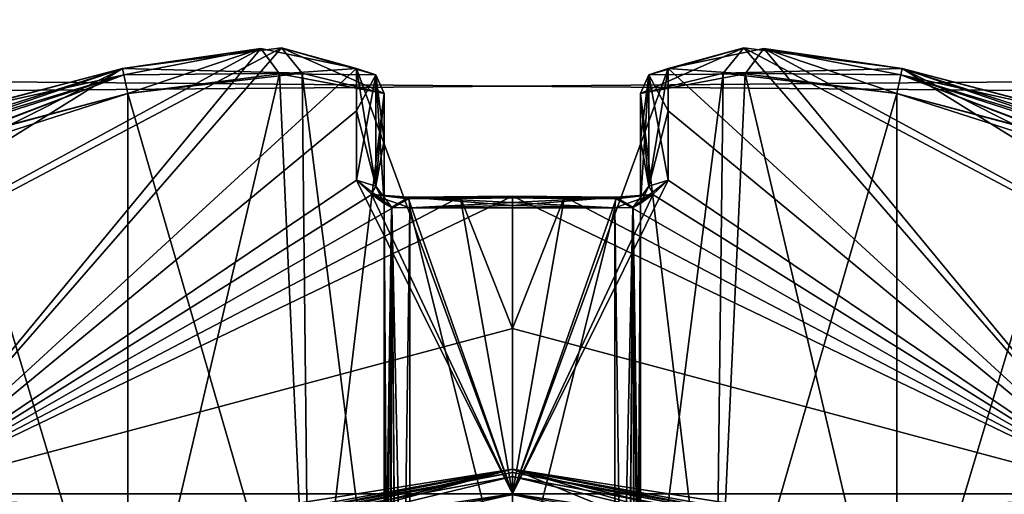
# Model space of a CAD drawing. Extents: x -250 to 250, y -426 to 356.
# Tile 271 of 656: x -1.92 to 1.92, y -237.6 to -235.75. Entities that reach past the tile are written whole.
import ezdxf

# ---------------------------------------------------------------- set-up
doc = ezdxf.new("R2010")
doc.units = 0
doc.header["$LTSCALE"] = 41.718519
for name, color, linetype in [('1628', 7, 'CONTINUOUS'), ('1629', 7, 'CONTINUOUS'), ('1646', 7, 'CONTINUOUS'), ('1647', 7, 'CONTINUOUS'), ('2007', 7, 'CONTINUOUS'), ('2008', 7, 'CONTINUOUS'), ('2010', 7, 'CONTINUOUS'), ('2011', 7, 'CONTINUOUS'), ('2501', 7, 'CONTINUOUS'), ('2502', 7, 'CONTINUOUS'), ('414', 7, 'CONTINUOUS'), ('419', 7, 'CONTINUOUS'), ('422', 7, 'CONTINUOUS'), ('423', 7, 'CONTINUOUS'), ('424', 7, 'CONTINUOUS'), ('426', 7, 'CONTINUOUS'), ('427', 7, 'CONTINUOUS'), ('428', 7, 'CONTINUOUS'), ('429', 7, 'CONTINUOUS'), ('430', 7, 'CONTINUOUS'), ('431', 7, 'CONTINUOUS'), ('432', 7, 'CONTINUOUS'), ('433', 7, 'CONTINUOUS'), ('434', 7, 'CONTINUOUS'), ('435', 7, 'CONTINUOUS'), ('436', 7, 'CONTINUOUS'), ('437', 7, 'CONTINUOUS'), ('438', 7, 'CONTINUOUS'), ('439', 7, 'CONTINUOUS'), ('440', 7, 'CONTINUOUS'), ('441', 7, 'CONTINUOUS'), ('442', 7, 'CONTINUOUS'), ('444', 7, 'CONTINUOUS'), ('446', 7, 'CONTINUOUS'), ('448', 7, 'CONTINUOUS'), ('454', 7, 'CONTINUOUS'), ('455', 7, 'CONTINUOUS'), ('458', 7, 'CONTINUOUS'), ('459', 7, 'CONTINUOUS'), ('460', 7, 'CONTINUOUS'), ('461', 7, 'CONTINUOUS'), ('462', 7, 'CONTINUOUS'), ('463', 7, 'CONTINUOUS'), ('464', 7, 'CONTINUOUS'), ('468', 7, 'CONTINUOUS'), ('469', 7, 'CONTINUOUS'), ('470', 7, 'CONTINUOUS'), ('471', 7, 'CONTINUOUS'), ('472', 7, 'CONTINUOUS'), ('473', 7, 'CONTINUOUS'), ('474', 7, 'CONTINUOUS'), ('475', 7, 'CONTINUOUS'), ('476', 7, 'CONTINUOUS'), ('480', 7, 'CONTINUOUS'), ('481', 7, 'CONTINUOUS'), ('7', 7, 'CONTINUOUS')]:
    doc.layers.add(name, color=color, linetype=linetype)

msp = doc.modelspace()

# ---------------------------------------------------------------- linework, layer by layer
at = {"layer": '1628', "color": 7, "linetype": 'CONTINUOUS'}
for points in [[(0, -237.5, -16.65), (5.4024, -239.048, -16.65), (0, -237.5, -25.05), (0, -237.5, -16.65)], [(0, -237.5, -25.05), (5.4024, -239.048, -16.65), (3.5128, -238.1405, -26.42), (0, -237.5, -25.05)], [(4.7103, -238.666, -68.55), (0, -237.5, -68.55), (4.6714, -238.6463, -53.7965), (4.7103, -238.666, -68.55)], [(4.6714, -238.6463, -53.7965), (0, -237.5, -68.55), (3.0491, -237.9807, -55.7609), (4.6714, -238.6463, -53.7965)], [(3.0491, -237.9807, -55.7609), (0, -237.5, -68.55), (0, -237.5, -56.75), (3.0491, -237.9807, -55.7609)]]:
    msp.add_3dface(points, dxfattribs=at)
at = {"layer": '1629', "color": 7, "linetype": 'CONTINUOUS'}
for points in [[(0, -237.5, -16.65), (-4.6741, -238.6477, -28.0093), (-5.0819, -238.8637, -16.65), (0, -237.5, -16.65)], [(-4.6741, -238.6477, -28.0093), (0, -237.5, -16.65), (-3.0666, -237.9863, -26.0519), (-4.6741, -238.6477, -28.0093)], [(0, -237.5, -56.75), (-4.2883, -238.4617, -68.55), (-3.5197, -238.143, -55.3732), (0, -237.5, -56.75)], [(0, -237.5, -56.75), (0, -237.5, -68.55), (-4.2883, -238.4617, -68.55), (0, -237.5, -56.75)], [(0, -237.5, -16.65), (0, -237.5, -25.05), (-3.0666, -237.9863, -26.0519), (0, -237.5, -16.65)]]:
    msp.add_3dface(points, dxfattribs=at)
at = {"layer": '1646', "color": 7, "linetype": 'CONTINUOUS'}
for points in [[(5.4024, -239.048, -16.65), (0, -237.5, -16.65), (6.5612, -240.1958, -15.9429), (5.4024, -239.048, -16.65)], [(0, -237.5, -16.65), (0, -237.7929, -15.9429), (6.5612, -240.1958, -15.9429), (0, -237.5, -16.65)]]:
    msp.add_3dface(points, dxfattribs=at)
at = {"layer": '1647', "color": 7, "linetype": 'CONTINUOUS'}
msp.add_3dface([(0, -237.5, -16.65), (-5.0819, -238.8637, -16.65), (0, -237.7929, -15.9429), (0, -237.5, -16.65)], dxfattribs=at)
at = {"layer": '2007', "color": 7, "linetype": 'CONTINUOUS'}
for points in [[(-3.0666, -237.9863, -26.0519), (0, -237.5, -25.05), (-3.5855, -238.1989, -26.5944), (-3.0666, -237.9863, -26.0519)], [(0, -237.5, -25.05), (0, -237.5137, -25.1005), (-3.5855, -238.1989, -26.5944), (0, -237.5, -25.05)], [(0, -237.5137, -25.1005), (-2.9776, -238.0819, -26.1333), (-3.5855, -238.1989, -26.5944), (0, -237.5137, -25.1005)], [(-2.9776, -238.0819, -26.1333), (0, -237.5137, -25.1005), (0, -237.5293, -25.1207), (-2.9776, -238.0819, -26.1333)], [(0, -237.6, -25.15), (-2.9776, -238.0819, -26.1333), (0, -237.5293, -25.1207), (0, -237.6, -25.15)]]:
    msp.add_3dface(points, dxfattribs=at)
at = {"layer": '2008', "color": 7, "linetype": 'CONTINUOUS'}
for points in [[(0, -237.5, -25.05), (3.5128, -238.1405, -26.42), (0, -237.5137, -25.1005), (0, -237.5, -25.05)], [(0, -237.5137, -25.1005), (3.5848, -238.1986, -26.5936), (0, -237.5293, -25.1207), (0, -237.5137, -25.1005)], [(0, -237.5137, -25.1005), (3.5128, -238.1405, -26.42), (3.5848, -238.1986, -26.5936), (0, -237.5137, -25.1005)], [(3.5848, -238.1986, -26.5936), (0, -237.6, -25.15), (0, -237.5293, -25.1207), (3.5848, -238.1986, -26.5936)]]:
    msp.add_3dface(points, dxfattribs=at)
at = {"layer": '2010', "color": 7, "linetype": 'CONTINUOUS'}
for points in [[(0, -237.5, -56.75), (0, -237.5137, -56.6995), (3.5855, -238.1989, -55.2056), (0, -237.5, -56.75)], [(3.0491, -237.9807, -55.7609), (0, -237.5, -56.75), (3.5855, -238.1989, -55.2056), (3.0491, -237.9807, -55.7609)], [(2.9607, -238.0764, -55.6791), (0, -237.5137, -56.6995), (0, -237.5293, -56.6793), (2.9607, -238.0764, -55.6791)], [(0, -237.5137, -56.6995), (2.9607, -238.0764, -55.6791), (3.5855, -238.1989, -55.2056), (0, -237.5137, -56.6995)], [(0, -237.6, -56.65), (2.9607, -238.0764, -55.6791), (0, -237.5293, -56.6793), (0, -237.6, -56.65)]]:
    msp.add_3dface(points, dxfattribs=at)
at = {"layer": '2011', "color": 7, "linetype": 'CONTINUOUS'}
for points in [[(0, -237.5, -56.75), (-3.5197, -238.143, -55.3732), (0, -237.5137, -56.6995), (0, -237.5, -56.75)], [(0, -237.5137, -56.6995), (-3.5848, -238.1986, -55.2064), (0, -237.5293, -56.6793), (0, -237.5137, -56.6995)], [(0, -237.5137, -56.6995), (-3.5197, -238.143, -55.3732), (-3.5848, -238.1986, -55.2064), (0, -237.5137, -56.6995)], [(-3.5848, -238.1986, -55.2064), (0, -237.6, -56.65), (0, -237.5293, -56.6793), (-3.5848, -238.1986, -55.2064)]]:
    msp.add_3dface(points, dxfattribs=at)
at = {"layer": '2501', "color": 7, "linetype": 'CONTINUOUS'}
for points in [[(0, -237.5, -68.55), (4.7103, -238.666, -68.55), (0, -237.5293, -68.6207), (0, -237.5, -68.55)], [(4.7103, -238.666, -68.55), (0, -237.6, -68.65), (0, -237.5293, -68.6207), (4.7103, -238.666, -68.55)]]:
    msp.add_3dface(points, dxfattribs=at)
at = {"layer": '2502', "color": 7, "linetype": 'CONTINUOUS'}
for points in [[(0, -237.5, -68.55), (-4.2464, -238.5533, -68.65), (-4.2883, -238.4617, -68.55), (0, -237.5, -68.55)], [(-4.2464, -238.5533, -68.65), (0, -237.5, -68.55), (0, -237.5293, -68.6207), (-4.2464, -238.5533, -68.65)], [(0, -237.6, -68.65), (-4.2464, -238.5533, -68.65), (0, -237.5293, -68.6207), (0, -237.6, -68.65)]]:
    msp.add_3dface(points, dxfattribs=at)
at = {"layer": '414', "color": 7, "linetype": 'CONTINUOUS'}
for points in [[(-1.521, -235.9375, -49.2584), (-0.9008, -235.8568, -49.5015), (-4.1858, -237.5962, -51.0667), (-1.521, -235.9375, -49.2584)], [(-4.1858, -237.5962, -51.0667), (-0.9008, -235.8568, -49.5015), (-2.4167, -237.5962, -52.8358), (-4.1858, -237.5962, -51.0667)], [(-2.4167, -237.5962, -44.4642), (-0.9812, -235.8597, -47.8649), (-4.1858, -237.5962, -46.2333), (-2.4167, -237.5962, -44.4642)], [(-0.9812, -235.8597, -47.8649), (-1.521, -235.9375, -48.0416), (-4.1858, -237.5962, -46.2333), (-0.9812, -235.8597, -47.8649)], [(-0.9008, -235.8568, -49.5015), (-0.6084, -235.9375, -50.171), (-2.4167, -237.5962, -52.8358), (-0.9008, -235.8568, -49.5015)], [(-0.6084, -235.9375, -47.129), (-0.9812, -235.8597, -47.8649), (-2.4167, -237.5962, -44.4642), (-0.6084, -235.9375, -47.129)], [(-2.8767, -236.373, -49.2584), (-1.521, -235.9375, -49.2584), (-4.8333, -237.5962, -48.65), (-2.8767, -236.373, -49.2584)], [(-4.8333, -237.5962, -48.65), (-1.521, -235.9375, -49.2584), (-4.1858, -237.5962, -51.0667), (-4.8333, -237.5962, -48.65)], [(-1.521, -235.9375, -48.0416), (-2.1559, -236.1047, -48.0418), (-4.1858, -237.5962, -46.2333), (-1.521, -235.9375, -48.0416)], [(-2.1511, -236.1032, -49.2583), (-1.521, -235.9375, -49.2584), (-2.8767, -236.373, -49.2584), (-2.1511, -236.1032, -49.2583)], [(0, -237.5962, -43.8167), (-0.6084, -235.9375, -47.129), (-2.4167, -237.5962, -44.4642), (0, -237.5962, -43.8167)], [(-0.6084, -235.9375, -50.171), (-0.6083, -236.1032, -50.8011), (-2.4167, -237.5962, -52.8358), (-0.6084, -235.9375, -50.171)], [(-0.6084, -236.373, -45.7733), (-0.6084, -235.9375, -47.129), (0, -237.5962, -43.8167), (-0.6084, -236.373, -45.7733)], [(-0.6083, -236.1032, -46.4989), (-0.6084, -235.9375, -47.129), (-0.6084, -236.373, -45.7733), (-0.6083, -236.1032, -46.4989)], [(-0.6083, -236.1032, -50.8011), (-0.6084, -236.373, -51.5267), (-2.4167, -237.5962, -52.8358), (-0.6083, -236.1032, -50.8011)], [(-0.6084, -236.373, -51.5267), (-0.5476, -236.4288, -51.6635), (-2.4167, -237.5962, -52.8358), (-0.6084, -236.373, -51.5267)], [(-0.5497, -236.428, -45.6385), (-0.6084, -236.373, -45.7733), (0, -237.5962, -43.8167), (-0.5497, -236.428, -45.6385)], [(-0.5476, -236.4288, -51.6635), (-0.4056, -236.4455, -51.722), (-2.4167, -237.5962, -52.8358), (-0.5476, -236.4288, -51.6635)], [(-0.4056, -236.4455, -45.578), (-0.5497, -236.428, -45.6385), (0, -237.5962, -43.8167), (-0.4056, -236.4455, -45.578)], [(-2.4167, -237.5962, -52.8358), (0, -236.436, -51.7283), (0, -236.9521, -52.6481), (-2.4167, -237.5962, -52.8358)], [(-0.203, -236.4384, -51.7268), (0, -236.436, -51.7283), (-2.4167, -237.5962, -52.8358), (-0.203, -236.4384, -51.7268)], [(-0.4056, -236.4455, -51.722), (-0.203, -236.4384, -51.7268), (-2.4167, -237.5962, -52.8358), (-0.4056, -236.4455, -51.722)], [(-0.203, -236.4384, -45.5732), (-0.4056, -236.4455, -45.578), (0, -237.5962, -43.8167), (-0.203, -236.4384, -45.5732)], [(0, -236.436, -45.5717), (-0.203, -236.4384, -45.5732), (0, -236.9521, -44.6519), (0, -236.436, -45.5717)], [(0, -236.9521, -44.6519), (-0.203, -236.4384, -45.5732), (0, -237.5962, -43.8167), (0, -236.9521, -44.6519)], [(0, -237.5962, -53.4833), (-2.4167, -237.5962, -52.8358), (0, -236.9521, -52.6481), (0, -237.5962, -53.4833)]]:
    msp.add_3dface(points, dxfattribs=at)
at = {"layer": '419', "color": 7, "linetype": 'CONTINUOUS'}
for points in [[(0.9028, -235.8568, -47.8003), (0.6084, -235.9375, -47.129), (2.4167, -237.5962, -44.4642), (0.9028, -235.8568, -47.8003)], [(0.6084, -235.9375, -50.171), (0.9812, -235.8597, -49.4351), (2.4167, -237.5962, -52.8358), (0.6084, -235.9375, -50.171)], [(4.1858, -237.5962, -46.2333), (0.9028, -235.8568, -47.8003), (2.4167, -237.5962, -44.4642), (4.1858, -237.5962, -46.2333)], [(1.521, -235.9375, -48.0416), (0.9028, -235.8568, -47.8003), (4.1858, -237.5962, -46.2333), (1.521, -235.9375, -48.0416)], [(2.4167, -237.5962, -52.8358), (0.9812, -235.8597, -49.4351), (4.1858, -237.5962, -51.0667), (2.4167, -237.5962, -52.8358)], [(0.9812, -235.8597, -49.4351), (1.521, -235.9375, -49.2584), (4.1858, -237.5962, -51.0667), (0.9812, -235.8597, -49.4351)], [(0, -237.5962, -53.4833), (0.6084, -235.9375, -50.171), (2.4167, -237.5962, -52.8358), (0, -237.5962, -53.4833)], [(0.6084, -235.9375, -50.171), (0, -237.5962, -53.4833), (0.6084, -236.373, -51.5267), (0.6084, -235.9375, -50.171)], [(2.4167, -237.5962, -44.4642), (0.6084, -235.9375, -47.129), (0.6083, -236.1032, -46.4989), (2.4167, -237.5962, -44.4642)], [(0.6083, -236.1032, -50.8011), (0.6084, -235.9375, -50.171), (0.6084, -236.373, -51.5267), (0.6083, -236.1032, -50.8011)], [(4.8333, -237.5962, -48.65), (1.521, -235.9375, -48.0416), (4.1858, -237.5962, -46.2333), (4.8333, -237.5962, -48.65)], [(2.8767, -236.373, -48.0416), (1.521, -235.9375, -48.0416), (4.8333, -237.5962, -48.65), (2.8767, -236.373, -48.0416)], [(2.1511, -236.1032, -48.0417), (1.521, -235.9375, -48.0416), (2.8767, -236.373, -48.0416), (2.1511, -236.1032, -48.0417)], [(1.521, -235.9375, -49.2584), (2.1559, -236.1047, -49.2582), (4.1858, -237.5962, -51.0667), (1.521, -235.9375, -49.2584)], [(0.6084, -236.373, -45.7733), (2.4167, -237.5962, -44.4642), (0.6083, -236.1032, -46.4989), (0.6084, -236.373, -45.7733)], [(0.6084, -236.373, -51.5267), (0, -237.5962, -53.4833), (0.5497, -236.428, -51.6615), (0.6084, -236.373, -51.5267)], [(0.5476, -236.4288, -45.6365), (2.4167, -237.5962, -44.4642), (0.6084, -236.373, -45.7733), (0.5476, -236.4288, -45.6365)], [(0.5497, -236.428, -51.6615), (0, -237.5962, -53.4833), (0.4056, -236.4455, -51.722), (0.5497, -236.428, -51.6615)], [(0.4056, -236.4455, -45.578), (2.4167, -237.5962, -44.4642), (0.5476, -236.4288, -45.6365), (0.4056, -236.4455, -45.578)], [(0, -236.9521, -52.6481), (0, -236.436, -51.7283), (0.203, -236.4384, -51.7268), (0, -236.9521, -52.6481)], [(0, -236.436, -45.5717), (0, -236.9521, -44.6519), (2.4167, -237.5962, -44.4642), (0, -236.436, -45.5717)], [(0, -236.436, -45.5717), (2.4167, -237.5962, -44.4642), (0.203, -236.4384, -45.5732), (0, -236.436, -45.5717)], [(0.4056, -236.4455, -51.722), (0, -237.5962, -53.4833), (0.203, -236.4384, -51.7268), (0.4056, -236.4455, -51.722)], [(0, -237.5962, -53.4833), (0, -236.9521, -52.6481), (0.203, -236.4384, -51.7268), (0, -237.5962, -53.4833)], [(0.203, -236.4384, -45.5732), (2.4167, -237.5962, -44.4642), (0.4056, -236.4455, -45.578), (0.203, -236.4384, -45.5732)], [(0, -236.9521, -44.6519), (0, -237.5962, -43.8167), (2.4167, -237.5962, -44.4642), (0, -236.9521, -44.6519)]]:
    msp.add_3dface(points, dxfattribs=at)
at = {"layer": '422', "color": 7, "linetype": 'CONTINUOUS'}
for points in [[(0.5, -238.477, -50.15), (0.5, -236.0349, -50.15), (0.5, -236.2167, -50.8292), (0.5, -238.477, -50.15)], [(0.5, -238.477, -47.15), (0.5, -236.4644, -45.813), (0.5, -236.0349, -47.15), (0.5, -238.477, -47.15)], [(0.5, -236.0349, -47.15), (0.5, -236.4644, -45.813), (0.5, -236.2167, -46.4708), (0.5, -236.0349, -47.15)], [(0.5, -236.4644, -51.487), (0.5, -238.477, -50.15), (0.5, -236.2167, -50.8292), (0.5, -236.4644, -51.487)]]:
    msp.add_3dface(points, dxfattribs=at)
at = {"layer": '423', "color": 7, "linetype": 'CONTINUOUS'}
for points in [[(-0.5, -238.477, -47.15), (-0.5, -236.0349, -47.15), (-0.5, -236.4644, -45.813), (-0.5, -238.477, -47.15)], [(-0.5, -236.4644, -45.813), (-0.5, -236.0349, -47.15), (-0.5, -236.2167, -46.4707), (-0.5, -236.4644, -45.813)]]:
    msp.add_3dface(points, dxfattribs=at)
at = {"layer": '424', "color": 7, "linetype": 'CONTINUOUS'}
for points in [[(0.4, -236.4806, -45.7037), (-0.4, -236.4806, -45.7037), (0, -236.4712, -45.6974), (0.4, -236.4806, -45.7037)], [(-0.4, -239.7053, -47.846), (-0.4, -236.4806, -45.7037), (0.4, -239.7053, -47.846), (-0.4, -239.7053, -47.846)], [(0.4, -239.7053, -47.846), (-0.4, -236.4806, -45.7037), (0.4, -236.4806, -45.7037), (0.4, -239.7053, -47.846)]]:
    msp.add_3dface(points, dxfattribs=at)
at = {"layer": '426', "color": 7, "linetype": 'CONTINUOUS'}
for points in [[(-1.5, -236.0349, -48.15), (-1.5, -238.477, -48.15), (-2.1793, -236.2167, -48.15), (-1.5, -236.0349, -48.15)], [(-1.5, -238.477, -48.15), (-2.837, -236.4644, -48.15), (-2.1793, -236.2167, -48.15), (-1.5, -238.477, -48.15)]]:
    msp.add_3dface(points, dxfattribs=at)
at = {"layer": '427', "color": 7, "linetype": 'CONTINUOUS'}
for points in [[(-1.5, -238.477, -49.15), (-1.5, -236.0349, -49.15), (-2.837, -236.4644, -49.15), (-1.5, -238.477, -49.15)], [(-2.837, -236.4644, -49.15), (-1.5, -236.0349, -49.15), (-2.1793, -236.2167, -49.15), (-2.837, -236.4644, -49.15)]]:
    msp.add_3dface(points, dxfattribs=at)
at = {"layer": '428', "color": 7, "linetype": 'CONTINUOUS'}
for points in [[(-0.804, -239.7053, -49.05), (-2.9463, -236.4806, -49.05), (-0.804, -239.7053, -48.25), (-0.804, -239.7053, -49.05)], [(-0.804, -239.7053, -48.25), (-2.9463, -236.4806, -49.05), (-2.9463, -236.4806, -48.25), (-0.804, -239.7053, -48.25)]]:
    msp.add_3dface(points, dxfattribs=at)
at = {"layer": '429', "color": 7, "linetype": 'CONTINUOUS'}
for points in [[(-0.5, -236.0349, -50.15), (-0.5, -238.477, -50.15), (-0.5, -236.2167, -50.8292), (-0.5, -236.0349, -50.15)], [(-0.5, -238.477, -50.15), (-0.5, -236.4644, -51.487), (-0.5, -236.2167, -50.8292), (-0.5, -238.477, -50.15)]]:
    msp.add_3dface(points, dxfattribs=at)
at = {"layer": '430', "color": 7, "linetype": 'CONTINUOUS'}
for points in [[(-0.4, -236.4806, -51.5963), (0.4, -236.4806, -51.5963), (0, -236.4712, -51.6026), (-0.4, -236.4806, -51.5963)], [(0.4, -239.7053, -49.454), (0.4, -236.4806, -51.5963), (-0.4, -239.7053, -49.454), (0.4, -239.7053, -49.454)], [(-0.4, -239.7053, -49.454), (0.4, -236.4806, -51.5963), (-0.4, -236.4806, -51.5963), (-0.4, -239.7053, -49.454)]]:
    msp.add_3dface(points, dxfattribs=at)
at = {"layer": '431', "color": 7, "linetype": 'CONTINUOUS'}
for points in [[(1.5, -236.0349, -49.15), (1.5, -238.477, -49.15), (2.1793, -236.2167, -49.15), (1.5, -236.0349, -49.15)], [(1.5, -238.477, -49.15), (2.837, -236.4644, -49.15), (2.1793, -236.2167, -49.15), (1.5, -238.477, -49.15)]]:
    msp.add_3dface(points, dxfattribs=at)
at = {"layer": '432', "color": 7, "linetype": 'CONTINUOUS'}
for points in [[(2.837, -236.4644, -48.15), (1.5, -236.0349, -48.15), (2.1793, -236.2167, -48.15), (2.837, -236.4644, -48.15)], [(1.5, -238.477, -48.15), (1.5, -236.0349, -48.15), (2.837, -236.4644, -48.15), (1.5, -238.477, -48.15)]]:
    msp.add_3dface(points, dxfattribs=at)
at = {"layer": '433', "color": 7, "linetype": 'CONTINUOUS'}
for points in [[(0.804, -239.7053, -49.05), (2.9463, -236.4806, -48.25), (2.9463, -236.4806, -49.05), (0.804, -239.7053, -49.05)], [(0.804, -239.7053, -48.25), (2.9463, -236.4806, -48.25), (0.804, -239.7053, -49.05), (0.804, -239.7053, -48.25)]]:
    msp.add_3dface(points, dxfattribs=at)
at = {"layer": '434', "color": 7, "linetype": 'CONTINUOUS'}
for points in [[(-0.5, -236.4644, -51.487), (-0.4796, -239.6835, -49.4212), (-0.47, -236.4799, -51.5625), (-0.5, -236.4644, -51.487)], [(-0.4796, -239.6835, -49.4212), (-0.5, -236.4644, -51.487), (-0.4964, -238.9158, -49.8903), (-0.4796, -239.6835, -49.4212)], [(-0.5, -236.4644, -51.487), (-0.5, -238.477, -50.15), (-0.4964, -238.9158, -49.8903), (-0.5, -236.4644, -51.487)], [(-0.4796, -239.6835, -49.4212), (-0.4444, -239.6996, -49.4454), (-0.47, -236.4799, -51.5625), (-0.4796, -239.6835, -49.4212)], [(-0.4, -239.7053, -49.454), (-0.4, -236.4806, -51.5963), (-0.47, -236.4799, -51.5625), (-0.4, -239.7053, -49.454)], [(-0.4444, -239.6996, -49.4454), (-0.4, -239.7053, -49.454), (-0.47, -236.4799, -51.5625), (-0.4444, -239.6996, -49.4454)]]:
    msp.add_3dface(points, dxfattribs=at)
at = {"layer": '435', "color": 7, "linetype": 'CONTINUOUS'}
for points in [[(0.5, -238.477, -50.15), (0.5, -236.4644, -51.487), (0.471, -236.4797, -51.5614), (0.5, -238.477, -50.15)], [(0.4, -236.4806, -51.5963), (0.4444, -239.6996, -49.4454), (0.471, -236.4797, -51.5614), (0.4, -236.4806, -51.5963)], [(0.4, -236.4806, -51.5963), (0.4, -239.7053, -49.454), (0.4444, -239.6996, -49.4454), (0.4, -236.4806, -51.5963)], [(0.4444, -239.6996, -49.4454), (0.4796, -239.6835, -49.4212), (0.471, -236.4797, -51.5614), (0.4444, -239.6996, -49.4454)], [(0.4796, -239.6835, -49.4212), (0.4964, -238.9158, -49.8903), (0.471, -236.4797, -51.5614), (0.4796, -239.6835, -49.4212)], [(0.4964, -238.9158, -49.8903), (0.5, -238.477, -50.15), (0.471, -236.4797, -51.5614), (0.4964, -238.9158, -49.8903)]]:
    msp.add_3dface(points, dxfattribs=at)
at = {"layer": '436', "color": 7, "linetype": 'CONTINUOUS'}
for points in [[(1.5, -238.477, -48.15), (2.837, -236.4644, -48.15), (2.9114, -236.4797, -48.179), (1.5, -238.477, -48.15)], [(0.7954, -239.6996, -48.2056), (0.7712, -239.6835, -48.1704), (2.9114, -236.4797, -48.179), (0.7954, -239.6996, -48.2056)], [(0.7712, -239.6835, -48.1704), (1.2505, -238.8988, -48.1533), (2.9114, -236.4797, -48.179), (0.7712, -239.6835, -48.1704)], [(2.9463, -236.4806, -48.25), (0.7954, -239.6996, -48.2056), (2.9114, -236.4797, -48.179), (2.9463, -236.4806, -48.25)], [(2.9463, -236.4806, -48.25), (0.804, -239.7053, -48.25), (0.7954, -239.6996, -48.2056), (2.9463, -236.4806, -48.25)], [(1.2505, -238.8988, -48.1533), (1.5, -238.477, -48.15), (2.9114, -236.4797, -48.179), (1.2505, -238.8988, -48.1533)]]:
    msp.add_3dface(points, dxfattribs=at)
at = {"layer": '437', "color": 7, "linetype": 'CONTINUOUS'}
for points in [[(0.5, -236.4644, -45.813), (0.4796, -239.6835, -47.8788), (0.47, -236.4799, -45.7375), (0.5, -236.4644, -45.813)], [(0.4796, -239.6835, -47.8788), (0.5, -236.4644, -45.813), (0.4967, -238.8988, -47.3995), (0.4796, -239.6835, -47.8788)], [(0.5, -236.4644, -45.813), (0.5, -238.477, -47.15), (0.4967, -238.8988, -47.3995), (0.5, -236.4644, -45.813)], [(0.4444, -239.6996, -47.8546), (0.4, -239.7053, -47.846), (0.47, -236.4799, -45.7375), (0.4444, -239.6996, -47.8546)], [(0.4, -239.7053, -47.846), (0.4, -236.4806, -45.7037), (0.47, -236.4799, -45.7375), (0.4, -239.7053, -47.846)], [(0.4796, -239.6835, -47.8788), (0.4444, -239.6996, -47.8546), (0.47, -236.4799, -45.7375), (0.4796, -239.6835, -47.8788)]]:
    msp.add_3dface(points, dxfattribs=at)
at = {"layer": '438', "color": 7, "linetype": 'CONTINUOUS'}
for points in [[(-2.837, -236.4644, -48.15), (-0.7712, -239.6835, -48.1704), (-2.9125, -236.4799, -48.18), (-2.837, -236.4644, -48.15)], [(-0.7712, -239.6835, -48.1704), (-2.837, -236.4644, -48.15), (-1.2403, -238.9158, -48.1536), (-0.7712, -239.6835, -48.1704)], [(-2.837, -236.4644, -48.15), (-1.5, -238.477, -48.15), (-1.2403, -238.9158, -48.1536), (-2.837, -236.4644, -48.15)], [(-0.804, -239.7053, -48.25), (-2.9463, -236.4806, -48.25), (-2.9125, -236.4799, -48.18), (-0.804, -239.7053, -48.25)], [(-0.7712, -239.6835, -48.1704), (-0.7954, -239.6996, -48.2056), (-2.9125, -236.4799, -48.18), (-0.7712, -239.6835, -48.1704)], [(-0.7954, -239.6996, -48.2056), (-0.804, -239.7053, -48.25), (-2.9125, -236.4799, -48.18), (-0.7954, -239.6996, -48.2056)]]:
    msp.add_3dface(points, dxfattribs=at)
at = {"layer": '439', "color": 7, "linetype": 'CONTINUOUS'}
for points in [[(0.7712, -239.6835, -49.1296), (2.837, -236.4644, -49.15), (1.2403, -238.9158, -49.1464), (0.7712, -239.6835, -49.1296)], [(2.837, -236.4644, -49.15), (0.7712, -239.6835, -49.1296), (2.9125, -236.4799, -49.12), (2.837, -236.4644, -49.15)], [(2.837, -236.4644, -49.15), (1.5, -238.477, -49.15), (1.2403, -238.9158, -49.1464), (2.837, -236.4644, -49.15)], [(0.7712, -239.6835, -49.1296), (0.7954, -239.6996, -49.0944), (2.9125, -236.4799, -49.12), (0.7712, -239.6835, -49.1296)], [(0.7954, -239.6996, -49.0944), (0.804, -239.7053, -49.05), (2.9125, -236.4799, -49.12), (0.7954, -239.6996, -49.0944)], [(0.804, -239.7053, -49.05), (2.9463, -236.4806, -49.05), (2.9125, -236.4799, -49.12), (0.804, -239.7053, -49.05)]]:
    msp.add_3dface(points, dxfattribs=at)
at = {"layer": '440', "color": 7, "linetype": 'CONTINUOUS'}
for points in [[(-1.5, -238.477, -49.15), (-2.837, -236.4644, -49.15), (-2.9114, -236.4797, -49.121), (-1.5, -238.477, -49.15)], [(-2.9463, -236.4806, -49.05), (-0.7954, -239.6996, -49.0944), (-2.9114, -236.4797, -49.121), (-2.9463, -236.4806, -49.05)], [(-2.9463, -236.4806, -49.05), (-0.804, -239.7053, -49.05), (-0.7954, -239.6996, -49.0944), (-2.9463, -236.4806, -49.05)], [(-1.2403, -238.9158, -49.1464), (-1.5, -238.477, -49.15), (-2.9114, -236.4797, -49.121), (-1.2403, -238.9158, -49.1464)], [(-0.7954, -239.6996, -49.0944), (-0.7712, -239.6835, -49.1296), (-2.9114, -236.4797, -49.121), (-0.7954, -239.6996, -49.0944)], [(-0.7712, -239.6835, -49.1296), (-1.2403, -238.9158, -49.1464), (-2.9114, -236.4797, -49.121), (-0.7712, -239.6835, -49.1296)]]:
    msp.add_3dface(points, dxfattribs=at)
at = {"layer": '441', "color": 7, "linetype": 'CONTINUOUS'}
for points in [[(-0.5, -238.477, -47.15), (-0.5, -236.4644, -45.813), (-0.471, -236.4797, -45.7386), (-0.5, -238.477, -47.15)], [(-0.4964, -238.9158, -47.4097), (-0.5, -238.477, -47.15), (-0.471, -236.4797, -45.7386), (-0.4964, -238.9158, -47.4097)], [(-0.4796, -239.6835, -47.8788), (-0.4964, -238.9158, -47.4097), (-0.471, -236.4797, -45.7386), (-0.4796, -239.6835, -47.8788)], [(-0.4444, -239.6996, -47.8546), (-0.4796, -239.6835, -47.8788), (-0.471, -236.4797, -45.7386), (-0.4444, -239.6996, -47.8546)], [(-0.4, -236.4806, -45.7037), (-0.4444, -239.6996, -47.8546), (-0.471, -236.4797, -45.7386), (-0.4, -236.4806, -45.7037)], [(-0.4, -236.4806, -45.7037), (-0.4, -239.7053, -47.846), (-0.4444, -239.6996, -47.8546), (-0.4, -236.4806, -45.7037)]]:
    msp.add_3dface(points, dxfattribs=at)
at = {"layer": '442', "color": 7, "linetype": 'CONTINUOUS'}
for points in [[(-0.7929, -238.477, -47.8571), (-1.5, -238.477, -48.15), (-0.9085, -235.9582, -47.9563), (-0.7929, -238.477, -47.8571)], [(-1.5, -238.477, -48.15), (-1.5, -236.0349, -48.15), (-0.9085, -235.9582, -47.9563), (-1.5, -238.477, -48.15)], [(-0.5, -236.0349, -47.15), (-0.7929, -238.477, -47.8571), (-0.9085, -235.9582, -47.9563), (-0.5, -236.0349, -47.15)], [(-0.5, -236.0349, -47.15), (-0.5, -238.477, -47.15), (-0.7929, -238.477, -47.8571), (-0.5, -236.0349, -47.15)]]:
    msp.add_3dface(points, dxfattribs=at)
at = {"layer": '444', "color": 7, "linetype": 'CONTINUOUS'}
for points in [[(-1.5, -236.0349, -49.15), (-0.7929, -238.477, -49.4429), (-0.8204, -235.9553, -49.4164), (-1.5, -236.0349, -49.15)], [(-0.7929, -238.477, -49.4429), (-0.5, -238.477, -50.15), (-0.8204, -235.9553, -49.4164), (-0.7929, -238.477, -49.4429)], [(-0.5, -238.477, -50.15), (-0.5, -236.0349, -50.15), (-0.8204, -235.9553, -49.4164), (-0.5, -238.477, -50.15)], [(-1.5, -236.0349, -49.15), (-1.5, -238.477, -49.15), (-0.7929, -238.477, -49.4429), (-1.5, -236.0349, -49.15)]]:
    msp.add_3dface(points, dxfattribs=at)
at = {"layer": '446', "color": 7, "linetype": 'CONTINUOUS'}
for points in [[(0.5, -236.0349, -50.15), (0.7929, -238.477, -49.4429), (0.9085, -235.9582, -49.3437), (0.5, -236.0349, -50.15)], [(0.7929, -238.477, -49.4429), (1.5, -238.477, -49.15), (0.9085, -235.9582, -49.3437), (0.7929, -238.477, -49.4429)], [(1.5, -238.477, -49.15), (1.5, -236.0349, -49.15), (0.9085, -235.9582, -49.3437), (1.5, -238.477, -49.15)], [(0.5, -236.0349, -50.15), (0.5, -238.477, -50.15), (0.7929, -238.477, -49.4429), (0.5, -236.0349, -50.15)]]:
    msp.add_3dface(points, dxfattribs=at)
at = {"layer": '448', "color": 7, "linetype": 'CONTINUOUS'}
for points in [[(0.7929, -238.477, -47.8571), (0.5, -238.477, -47.15), (0.8226, -235.9553, -47.8856), (0.7929, -238.477, -47.8571)], [(0.5, -238.477, -47.15), (0.5, -236.0349, -47.15), (0.8226, -235.9553, -47.8856), (0.5, -238.477, -47.15)], [(1.5, -236.0349, -48.15), (0.7929, -238.477, -47.8571), (0.8226, -235.9553, -47.8856), (1.5, -236.0349, -48.15)], [(1.5, -236.0349, -48.15), (1.5, -238.477, -48.15), (0.7929, -238.477, -47.8571), (1.5, -236.0349, -48.15)]]:
    msp.add_3dface(points, dxfattribs=at)
at = {"layer": '454', "color": 7, "linetype": 'CONTINUOUS'}
for points in [[(0, -237.9688, -53.65), (2.4167, -237.5962, -52.8358), (2.5, -237.9688, -52.9801), (0, -237.9688, -53.65)], [(2.4167, -237.5962, -52.8358), (0, -237.9688, -53.65), (0, -237.7647, -53.6064), (2.4167, -237.5962, -52.8358)], [(2.5, -237.9688, -44.3199), (0, -237.5962, -43.8167), (0, -237.7647, -43.6936), (2.5, -237.9688, -44.3199)], [(2.4167, -237.5962, -44.4642), (0, -237.5962, -43.8167), (2.5, -237.9688, -44.3199), (2.4167, -237.5962, -44.4642)], [(0, -237.5962, -53.4833), (2.4167, -237.5962, -52.8358), (0, -237.7647, -53.6064), (0, -237.5962, -53.4833)]]:
    msp.add_3dface(points, dxfattribs=at)
at = {"layer": '455', "color": 7, "linetype": 'CONTINUOUS'}
for points in [[(-2.4167, -237.5962, -44.4642), (-2.5, -237.9688, -44.3199), (0, -237.9688, -43.65), (-2.4167, -237.5962, -44.4642)], [(-2.4167, -237.5962, -52.8358), (0, -237.5962, -53.4833), (-2.5, -237.9688, -52.9801), (-2.4167, -237.5962, -52.8358)], [(-2.5, -237.9688, -52.9801), (0, -237.5962, -53.4833), (0, -237.7647, -53.6064), (-2.5, -237.9688, -52.9801)], [(0, -237.5962, -43.8167), (-2.4167, -237.5962, -44.4642), (0, -237.7647, -43.6936), (0, -237.5962, -43.8167)], [(-2.4167, -237.5962, -44.4642), (0, -237.9688, -43.65), (0, -237.7647, -43.6936), (-2.4167, -237.5962, -44.4642)]]:
    msp.add_3dface(points, dxfattribs=at)
at = {"layer": '458', "color": 7, "linetype": 'CONTINUOUS'}
for points in [[(0.5323, -235.9629, -47.1345), (0.5, -236.0349, -47.15), (0.5323, -236.3969, -45.7837), (0.5323, -235.9629, -47.1345)], [(0.6083, -236.1032, -46.4989), (0.6084, -235.9375, -47.129), (0.5323, -235.9629, -47.1345), (0.6083, -236.1032, -46.4989)], [(0.6084, -236.373, -45.7733), (0.6083, -236.1032, -46.4989), (0.5323, -235.9629, -47.1345), (0.6084, -236.373, -45.7733)], [(0.6084, -236.373, -45.7733), (0.5323, -235.9629, -47.1345), (0.5323, -236.3969, -45.7837), (0.6084, -236.373, -45.7733)], [(0.5, -236.0349, -47.15), (0.5, -236.2167, -46.4708), (0.5323, -236.3969, -45.7837), (0.5, -236.0349, -47.15)], [(0.5, -236.2167, -46.4708), (0.5, -236.4644, -45.813), (0.5323, -236.3969, -45.7837), (0.5, -236.2167, -46.4708)]]:
    msp.add_3dface(points, dxfattribs=at)
at = {"layer": '459', "color": 7, "linetype": 'CONTINUOUS'}
for points in [[(0.5476, -236.4288, -45.6365), (0.6084, -236.373, -45.7733), (0.47, -236.4799, -45.7375), (0.5476, -236.4288, -45.6365)], [(0.47, -236.4799, -45.7375), (0.6084, -236.373, -45.7733), (0.5323, -236.3969, -45.7837), (0.47, -236.4799, -45.7375)], [(0.4, -236.4806, -45.7037), (0.5476, -236.4288, -45.6365), (0.47, -236.4799, -45.7375), (0.4, -236.4806, -45.7037)], [(0.5476, -236.4288, -45.6365), (0.4, -236.4806, -45.7037), (0.4037, -236.4397, -45.6474), (0.5476, -236.4288, -45.6365)], [(0.4056, -236.4455, -45.578), (0.5476, -236.4288, -45.6365), (0.4037, -236.4397, -45.6474), (0.4056, -236.4455, -45.578)], [(0.5, -236.4644, -45.813), (0.47, -236.4799, -45.7375), (0.5323, -236.3969, -45.7837), (0.5, -236.4644, -45.813)]]:
    msp.add_3dface(points, dxfattribs=at)
at = {"layer": '460', "color": 7, "linetype": 'CONTINUOUS'}
for points in [[(-0.4056, -236.4455, -45.578), (-0.203, -236.4384, -45.5732), (0.4037, -236.4397, -45.6474), (-0.4056, -236.4455, -45.578)], [(-0.4037, -236.4397, -45.6474), (-0.4056, -236.4455, -45.578), (0.4037, -236.4397, -45.6474), (-0.4037, -236.4397, -45.6474)], [(0.4, -236.4806, -45.7037), (-0.4037, -236.4397, -45.6474), (0.4037, -236.4397, -45.6474), (0.4, -236.4806, -45.7037)], [(0, -236.4712, -45.6974), (-0.4, -236.4806, -45.7037), (-0.4037, -236.4397, -45.6474), (0, -236.4712, -45.6974)], [(0.4, -236.4806, -45.7037), (0, -236.4712, -45.6974), (-0.4037, -236.4397, -45.6474), (0.4, -236.4806, -45.7037)], [(-0.203, -236.4384, -45.5732), (0, -236.436, -45.5717), (0.4037, -236.4397, -45.6474), (-0.203, -236.4384, -45.5732)], [(0, -236.436, -45.5717), (0.203, -236.4384, -45.5732), (0.4037, -236.4397, -45.6474), (0, -236.436, -45.5717)], [(0.203, -236.4384, -45.5732), (0.4056, -236.4455, -45.578), (0.4037, -236.4397, -45.6474), (0.203, -236.4384, -45.5732)]]:
    msp.add_3dface(points, dxfattribs=at)
at = {"layer": '461', "color": 7, "linetype": 'CONTINUOUS'}
for points in [[(-0.6084, -236.373, -45.7733), (-0.5497, -236.428, -45.6385), (-0.5323, -236.3969, -45.7837), (-0.6084, -236.373, -45.7733)], [(-0.5497, -236.428, -45.6385), (-0.5, -236.4644, -45.813), (-0.5323, -236.3969, -45.7837), (-0.5497, -236.428, -45.6385)], [(-0.5, -236.4644, -45.813), (-0.5497, -236.428, -45.6385), (-0.471, -236.4797, -45.7386), (-0.5, -236.4644, -45.813)], [(-0.5497, -236.428, -45.6385), (-0.4056, -236.4455, -45.578), (-0.471, -236.4797, -45.7386), (-0.5497, -236.428, -45.6385)], [(-0.471, -236.4797, -45.7386), (-0.4056, -236.4455, -45.578), (-0.4037, -236.4397, -45.6474), (-0.471, -236.4797, -45.7386)], [(-0.4, -236.4806, -45.7037), (-0.471, -236.4797, -45.7386), (-0.4037, -236.4397, -45.6474), (-0.4, -236.4806, -45.7037)]]:
    msp.add_3dface(points, dxfattribs=at)
at = {"layer": '462', "color": 7, "linetype": 'CONTINUOUS'}
for points in [[(-0.6084, -235.9375, -47.129), (-0.6083, -236.1032, -46.4989), (-0.5323, -236.3969, -45.7837), (-0.6084, -235.9375, -47.129)], [(-0.5323, -235.9629, -47.1345), (-0.6084, -235.9375, -47.129), (-0.5323, -236.3969, -45.7837), (-0.5323, -235.9629, -47.1345)], [(-0.5, -236.2167, -46.4707), (-0.5, -236.0349, -47.15), (-0.5323, -235.9629, -47.1345), (-0.5, -236.2167, -46.4707)], [(-0.5, -236.4644, -45.813), (-0.5, -236.2167, -46.4707), (-0.5323, -235.9629, -47.1345), (-0.5, -236.4644, -45.813)], [(-0.5, -236.4644, -45.813), (-0.5323, -235.9629, -47.1345), (-0.5323, -236.3969, -45.7837), (-0.5, -236.4644, -45.813)], [(-0.6083, -236.1032, -46.4989), (-0.6084, -236.373, -45.7733), (-0.5323, -236.3969, -45.7837), (-0.6083, -236.1032, -46.4989)]]:
    msp.add_3dface(points, dxfattribs=at)
at = {"layer": '463', "color": 7, "linetype": 'CONTINUOUS'}
for points in [[(-1.521, -235.9375, -48.0416), (-0.9812, -235.8597, -47.8649), (-1.5155, -235.9629, -48.1177), (-1.521, -235.9375, -48.0416)], [(-0.9812, -235.8597, -47.8649), (-1.5, -236.0349, -48.15), (-1.5155, -235.9629, -48.1177), (-0.9812, -235.8597, -47.8649)], [(-1.5, -236.0349, -48.15), (-0.9812, -235.8597, -47.8649), (-0.9085, -235.9582, -47.9563), (-1.5, -236.0349, -48.15)], [(-0.9812, -235.8597, -47.8649), (-0.6084, -235.9375, -47.129), (-0.9085, -235.9582, -47.9563), (-0.9812, -235.8597, -47.8649)], [(-0.9085, -235.9582, -47.9563), (-0.6084, -235.9375, -47.129), (-0.5323, -235.9629, -47.1345), (-0.9085, -235.9582, -47.9563)], [(-0.5, -236.0349, -47.15), (-0.9085, -235.9582, -47.9563), (-0.5323, -235.9629, -47.1345), (-0.5, -236.0349, -47.15)]]:
    msp.add_3dface(points, dxfattribs=at)
at = {"layer": '464', "color": 7, "linetype": 'CONTINUOUS'}
for points in [[(-2.8663, -236.3969, -48.1177), (-2.8767, -236.373, -48.0416), (-1.5155, -235.9629, -48.1177), (-2.8663, -236.3969, -48.1177)], [(-2.8767, -236.373, -48.0416), (-2.1559, -236.1047, -48.0418), (-1.5155, -235.9629, -48.1177), (-2.8767, -236.373, -48.0416)], [(-1.5, -236.0349, -48.15), (-2.8663, -236.3969, -48.1177), (-1.5155, -235.9629, -48.1177), (-1.5, -236.0349, -48.15)], [(-2.1559, -236.1047, -48.0418), (-1.521, -235.9375, -48.0416), (-1.5155, -235.9629, -48.1177), (-2.1559, -236.1047, -48.0418)], [(-1.5, -236.0349, -48.15), (-2.1793, -236.2167, -48.15), (-2.8663, -236.3969, -48.1177), (-1.5, -236.0349, -48.15)]]:
    msp.add_3dface(points, dxfattribs=at)
at = {"layer": '468', "color": 7, "linetype": 'CONTINUOUS'}
for points in [[(-1.5155, -235.9629, -49.1823), (-1.521, -235.9375, -49.2584), (-2.8663, -236.3969, -49.1823), (-1.5155, -235.9629, -49.1823)], [(-1.521, -235.9375, -49.2584), (-2.1511, -236.1032, -49.2583), (-2.8663, -236.3969, -49.1823), (-1.521, -235.9375, -49.2584)], [(-2.837, -236.4644, -49.15), (-1.5155, -235.9629, -49.1823), (-2.8663, -236.3969, -49.1823), (-2.837, -236.4644, -49.15)], [(-2.837, -236.4644, -49.15), (-2.1793, -236.2167, -49.15), (-1.5155, -235.9629, -49.1823), (-2.837, -236.4644, -49.15)], [(-2.1793, -236.2167, -49.15), (-1.5, -236.0349, -49.15), (-1.5155, -235.9629, -49.1823), (-2.1793, -236.2167, -49.15)]]:
    msp.add_3dface(points, dxfattribs=at)
at = {"layer": '469', "color": 7, "linetype": 'CONTINUOUS'}
for points in [[(-0.9008, -235.8568, -49.5015), (-1.521, -235.9375, -49.2584), (-0.8204, -235.9553, -49.4164), (-0.9008, -235.8568, -49.5015)], [(-0.6084, -235.9375, -50.171), (-0.9008, -235.8568, -49.5015), (-0.5323, -235.9629, -50.1655), (-0.6084, -235.9375, -50.171)], [(-0.9008, -235.8568, -49.5015), (-0.5, -236.0349, -50.15), (-0.5323, -235.9629, -50.1655), (-0.9008, -235.8568, -49.5015)], [(-0.5, -236.0349, -50.15), (-0.9008, -235.8568, -49.5015), (-0.8204, -235.9553, -49.4164), (-0.5, -236.0349, -50.15)], [(-0.8204, -235.9553, -49.4164), (-1.521, -235.9375, -49.2584), (-1.5155, -235.9629, -49.1823), (-0.8204, -235.9553, -49.4164)], [(-1.5, -236.0349, -49.15), (-0.8204, -235.9553, -49.4164), (-1.5155, -235.9629, -49.1823), (-1.5, -236.0349, -49.15)]]:
    msp.add_3dface(points, dxfattribs=at)
at = {"layer": '470', "color": 7, "linetype": 'CONTINUOUS'}
for points in [[(-0.6083, -236.1032, -50.8011), (-0.6084, -235.9375, -50.171), (-0.5323, -235.9629, -50.1655), (-0.6083, -236.1032, -50.8011)], [(-0.5323, -236.3969, -51.5163), (-0.6084, -236.373, -51.5267), (-0.5323, -235.9629, -50.1655), (-0.5323, -236.3969, -51.5163)], [(-0.6084, -236.373, -51.5267), (-0.6083, -236.1032, -50.8011), (-0.5323, -235.9629, -50.1655), (-0.6084, -236.373, -51.5267)], [(-0.5, -236.0349, -50.15), (-0.5323, -236.3969, -51.5163), (-0.5323, -235.9629, -50.1655), (-0.5, -236.0349, -50.15)], [(-0.5, -236.0349, -50.15), (-0.5, -236.2167, -50.8292), (-0.5323, -236.3969, -51.5163), (-0.5, -236.0349, -50.15)], [(-0.5, -236.2167, -50.8292), (-0.5, -236.4644, -51.487), (-0.5323, -236.3969, -51.5163), (-0.5, -236.2167, -50.8292)]]:
    msp.add_3dface(points, dxfattribs=at)
at = {"layer": '471', "color": 7, "linetype": 'CONTINUOUS'}
for points in [[(-0.5476, -236.4288, -51.6635), (-0.6084, -236.373, -51.5267), (-0.47, -236.4799, -51.5625), (-0.5476, -236.4288, -51.6635)], [(-0.47, -236.4799, -51.5625), (-0.6084, -236.373, -51.5267), (-0.5323, -236.3969, -51.5163), (-0.47, -236.4799, -51.5625)], [(-0.4056, -236.4455, -51.722), (-0.5476, -236.4288, -51.6635), (-0.4037, -236.4397, -51.6526), (-0.4056, -236.4455, -51.722)], [(-0.4, -236.4806, -51.5963), (-0.5476, -236.4288, -51.6635), (-0.47, -236.4799, -51.5625), (-0.4, -236.4806, -51.5963)], [(-0.5476, -236.4288, -51.6635), (-0.4, -236.4806, -51.5963), (-0.4037, -236.4397, -51.6526), (-0.5476, -236.4288, -51.6635)], [(-0.5, -236.4644, -51.487), (-0.47, -236.4799, -51.5625), (-0.5323, -236.3969, -51.5163), (-0.5, -236.4644, -51.487)]]:
    msp.add_3dface(points, dxfattribs=at)
at = {"layer": '472', "color": 7, "linetype": 'CONTINUOUS'}
for points in [[(-0.203, -236.4384, -51.7268), (-0.4056, -236.4455, -51.722), (-0.4037, -236.4397, -51.6526), (-0.203, -236.4384, -51.7268)], [(0, -236.436, -51.7283), (-0.203, -236.4384, -51.7268), (-0.4037, -236.4397, -51.6526), (0, -236.436, -51.7283)], [(0.203, -236.4384, -51.7268), (0, -236.436, -51.7283), (-0.4037, -236.4397, -51.6526), (0.203, -236.4384, -51.7268)], [(0.4056, -236.4455, -51.722), (0.203, -236.4384, -51.7268), (-0.4037, -236.4397, -51.6526), (0.4056, -236.4455, -51.722)], [(-0.4, -236.4806, -51.5963), (0.4037, -236.4397, -51.6526), (-0.4037, -236.4397, -51.6526), (-0.4, -236.4806, -51.5963)], [(0.4037, -236.4397, -51.6526), (0.4056, -236.4455, -51.722), (-0.4037, -236.4397, -51.6526), (0.4037, -236.4397, -51.6526)], [(-0.4, -236.4806, -51.5963), (0, -236.4712, -51.6026), (0.4037, -236.4397, -51.6526), (-0.4, -236.4806, -51.5963)], [(0, -236.4712, -51.6026), (0.4, -236.4806, -51.5963), (0.4037, -236.4397, -51.6526), (0, -236.4712, -51.6026)]]:
    msp.add_3dface(points, dxfattribs=at)
at = {"layer": '473', "color": 7, "linetype": 'CONTINUOUS'}
for points in [[(0.6084, -236.373, -51.5267), (0.5497, -236.428, -51.6615), (0.5323, -236.3969, -51.5163), (0.6084, -236.373, -51.5267)], [(0.5497, -236.428, -51.6615), (0.4056, -236.4455, -51.722), (0.471, -236.4797, -51.5614), (0.5497, -236.428, -51.6615)], [(0.5, -236.4644, -51.487), (0.5497, -236.428, -51.6615), (0.471, -236.4797, -51.5614), (0.5, -236.4644, -51.487)], [(0.5497, -236.428, -51.6615), (0.5, -236.4644, -51.487), (0.5323, -236.3969, -51.5163), (0.5497, -236.428, -51.6615)], [(0.4, -236.4806, -51.5963), (0.471, -236.4797, -51.5614), (0.4037, -236.4397, -51.6526), (0.4, -236.4806, -51.5963)], [(0.471, -236.4797, -51.5614), (0.4056, -236.4455, -51.722), (0.4037, -236.4397, -51.6526), (0.471, -236.4797, -51.5614)]]:
    msp.add_3dface(points, dxfattribs=at)
at = {"layer": '474', "color": 7, "linetype": 'CONTINUOUS'}
for points in [[(0.5, -236.4644, -51.487), (0.5, -236.2167, -50.8292), (0.5323, -235.9629, -50.1655), (0.5, -236.4644, -51.487)], [(0.5, -236.2167, -50.8292), (0.5, -236.0349, -50.15), (0.5323, -235.9629, -50.1655), (0.5, -236.2167, -50.8292)], [(0.5, -236.4644, -51.487), (0.5323, -235.9629, -50.1655), (0.5323, -236.3969, -51.5163), (0.5, -236.4644, -51.487)], [(0.5323, -235.9629, -50.1655), (0.6084, -235.9375, -50.171), (0.5323, -236.3969, -51.5163), (0.5323, -235.9629, -50.1655)], [(0.6084, -235.9375, -50.171), (0.6083, -236.1032, -50.8011), (0.5323, -236.3969, -51.5163), (0.6084, -235.9375, -50.171)], [(0.6083, -236.1032, -50.8011), (0.6084, -236.373, -51.5267), (0.5323, -236.3969, -51.5163), (0.6083, -236.1032, -50.8011)]]:
    msp.add_3dface(points, dxfattribs=at)
at = {"layer": '475', "color": 7, "linetype": 'CONTINUOUS'}
for points in [[(0.9812, -235.8597, -49.4351), (0.6084, -235.9375, -50.171), (0.9085, -235.9582, -49.3437), (0.9812, -235.8597, -49.4351)], [(1.5, -236.0349, -49.15), (0.9812, -235.8597, -49.4351), (0.9085, -235.9582, -49.3437), (1.5, -236.0349, -49.15)], [(0.9812, -235.8597, -49.4351), (1.5, -236.0349, -49.15), (1.5155, -235.9629, -49.1823), (0.9812, -235.8597, -49.4351)], [(1.521, -235.9375, -49.2584), (0.9812, -235.8597, -49.4351), (1.5155, -235.9629, -49.1823), (1.521, -235.9375, -49.2584)], [(0.5, -236.0349, -50.15), (0.9085, -235.9582, -49.3437), (0.5323, -235.9629, -50.1655), (0.5, -236.0349, -50.15)], [(0.9085, -235.9582, -49.3437), (0.6084, -235.9375, -50.171), (0.5323, -235.9629, -50.1655), (0.9085, -235.9582, -49.3437)]]:
    msp.add_3dface(points, dxfattribs=at)
at = {"layer": '476', "color": 7, "linetype": 'CONTINUOUS'}
for points in [[(1.5, -236.0349, -49.15), (2.8663, -236.3969, -49.1823), (1.5155, -235.9629, -49.1823), (1.5, -236.0349, -49.15)], [(2.1559, -236.1047, -49.2582), (1.521, -235.9375, -49.2584), (1.5155, -235.9629, -49.1823), (2.1559, -236.1047, -49.2582)], [(2.8663, -236.3969, -49.1823), (2.8767, -236.373, -49.2584), (1.5155, -235.9629, -49.1823), (2.8663, -236.3969, -49.1823)], [(2.8767, -236.373, -49.2584), (2.1559, -236.1047, -49.2582), (1.5155, -235.9629, -49.1823), (2.8767, -236.373, -49.2584)], [(1.5, -236.0349, -49.15), (2.1793, -236.2167, -49.15), (2.8663, -236.3969, -49.1823), (1.5, -236.0349, -49.15)]]:
    msp.add_3dface(points, dxfattribs=at)
at = {"layer": '480', "color": 7, "linetype": 'CONTINUOUS'}
for points in [[(2.1793, -236.2167, -48.15), (1.5, -236.0349, -48.15), (1.5155, -235.9629, -48.1177), (2.1793, -236.2167, -48.15)], [(1.5155, -235.9629, -48.1177), (1.521, -235.9375, -48.0416), (2.8663, -236.3969, -48.1177), (1.5155, -235.9629, -48.1177)], [(2.837, -236.4644, -48.15), (2.1793, -236.2167, -48.15), (1.5155, -235.9629, -48.1177), (2.837, -236.4644, -48.15)], [(2.837, -236.4644, -48.15), (1.5155, -235.9629, -48.1177), (2.8663, -236.3969, -48.1177), (2.837, -236.4644, -48.15)], [(1.521, -235.9375, -48.0416), (2.1511, -236.1032, -48.0417), (2.8663, -236.3969, -48.1177), (1.521, -235.9375, -48.0416)]]:
    msp.add_3dface(points, dxfattribs=at)
at = {"layer": '481', "color": 7, "linetype": 'CONTINUOUS'}
for points in [[(0.5, -236.0349, -47.15), (0.9028, -235.8568, -47.8003), (0.8226, -235.9553, -47.8856), (0.5, -236.0349, -47.15)], [(0.9028, -235.8568, -47.8003), (0.5, -236.0349, -47.15), (0.5323, -235.9629, -47.1345), (0.9028, -235.8568, -47.8003)], [(0.6084, -235.9375, -47.129), (0.9028, -235.8568, -47.8003), (0.5323, -235.9629, -47.1345), (0.6084, -235.9375, -47.129)], [(0.9028, -235.8568, -47.8003), (1.521, -235.9375, -48.0416), (0.8226, -235.9553, -47.8856), (0.9028, -235.8568, -47.8003)], [(0.8226, -235.9553, -47.8856), (1.521, -235.9375, -48.0416), (1.5155, -235.9629, -48.1177), (0.8226, -235.9553, -47.8856)], [(1.5, -236.0349, -48.15), (0.8226, -235.9553, -47.8856), (1.5155, -235.9629, -48.1177), (1.5, -236.0349, -48.15)]]:
    msp.add_3dface(points, dxfattribs=at)
at = {"layer": '7', "color": 7, "linetype": 'CONTINUOUS'}
for points in [[(210, -234.2218, 7.7782), (-210, -234.2218, 7.7782), (-210, -237.7905, 10.1627), (210, -234.2218, 7.7782)], [(210, -237.7905, 10.1627), (210, -234.2218, 7.7782), (-210, -237.7905, 10.1627), (210, -237.7905, 10.1627)], [(210, -237.7905, -10.1627), (-210, -237.7905, -10.1627), (-210, -234.2218, -7.7782), (210, -237.7905, -10.1627)], [(210, -234.2218, -7.7782), (210, -237.7905, -10.1627), (-210, -234.2218, -7.7782), (210, -234.2218, -7.7782)]]:
    msp.add_3dface(points, dxfattribs=at)

doc.saveas('drawing.dxf')
